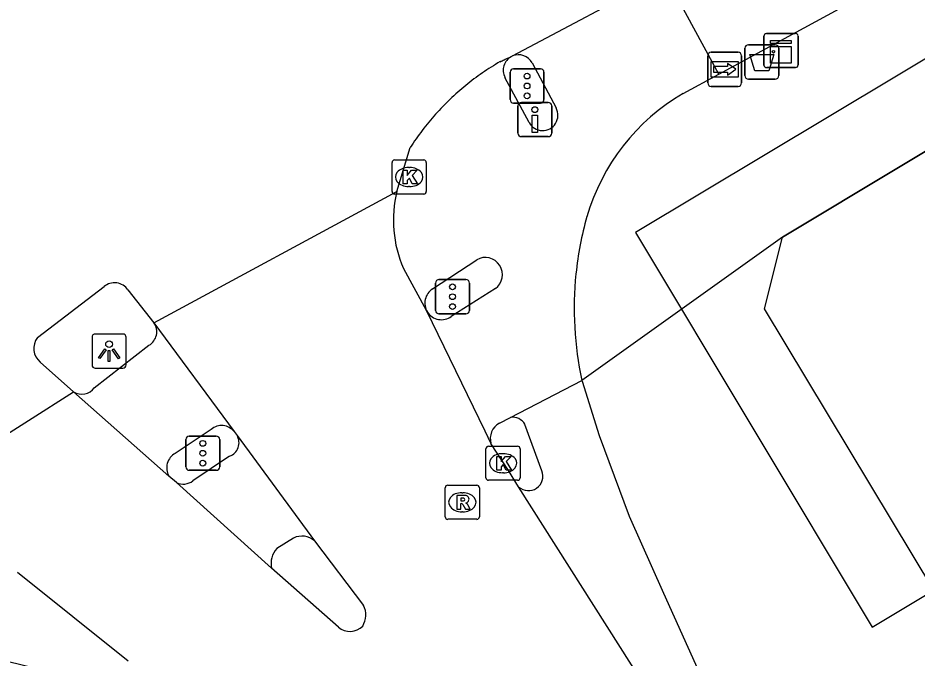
# Model space of a CAD drawing. Extents: x 159888 to 160757, y 384031 to 384746.
# Drawn here: x 160266.23 to 160292.59, y 384687.78 to 384706.53 of the extents above; entities that cross this region are included whole.
import ezdxf

# ---------------------------------------------------------------- set-up
doc = ezdxf.new("R2010")
doc.units = 0
for name, color, linetype in [('IMGEO_Afvalbak', 7, 'Continuous'), ('IMGEO_Drukknoppaal', 7, 'Continuous'), ('IMGEO_Fietspad_gesloten', 7, 'Continuous'), ('IMGEO_Fietspad_open', 7, 'Continuous'), ('IMGEO_Kast', 7, 'Continuous'), ('IMGEO_Kolk', 7, 'Continuous'), ('IMGEO_Lichtpunt', 7, 'Continuous'), ('IMGEO_Pand', 7, 'Continuous'), ('IMGEO_Pand_overbouw', 7, 'Continuous'), ('IMGEO_Rijbaan_lokaal_gesloten', 7, 'Continuous'), ('IMGEO_Rijbaan_lokaal_open', 7, 'Continuous'), ('IMGEO_Rijbaan_regionaal_gesloten', 7, 'Continuous'), ('IMGEO_Rioolput', 7, 'Continuous'), ('IMGEO_Verkeersregelinstallatiepaal', 7, 'Continuous'), ('IMGEO_Voetpad_open', 7, 'Continuous'), ('IMGEO_Wegwijzer', 7, 'Continuous')]:
    doc.layers.add(name, color=color, linetype=linetype)

msp = doc.modelspace()

# ---------------------------------------------------------------- linework, layer by layer
at = {"layer": 'IMGEO_Afvalbak'}
for p, q in [((160287.621, 384705.739), (160288.411, 384705.739)), ((160288.411, 384705.739), (160287.621, 384705.739)), ((160287.521, 384704.839), (160287.521, 384705.639)), ((160287.521, 384705.639), (160287.521, 384704.839)), ((160288.511, 384705.639), (160288.511, 384704.839)), ((160288.511, 384704.839), (160288.511, 384705.639)), ((160288.411, 384704.739), (160287.621, 384704.739)), ((160287.621, 384704.739), (160288.411, 384704.739))]:
    msp.add_line(p, q, dxfattribs=at)
msp.add_lwpolyline([(160287.664, 384705.453), (160288.368, 384705.453), (160288.219, 384704.983), (160287.813, 384704.983), (160287.664, 384705.453)], dxfattribs=at)
for centre, start, end in [((160287.621, 384705.639), 90, 180), ((160287.621, 384705.639), 90, 180), ((160288.411, 384705.639), 0, 90), ((160288.411, 384705.639), 360, 90), ((160287.621, 384704.839), 180, 270), ((160287.621, 384704.839), 180, 270), ((160288.411, 384704.839), 270, 0), ((160288.411, 384704.839), 270, 0)]:
    msp.add_arc(centre, 0.1, start, end, dxfattribs=at)
at = {"layer": 'IMGEO_Drukknoppaal'}
for p, q in [((160280.872, 384703.151), (160280.872, 384703.951)), ((160280.872, 384703.951), (160280.872, 384703.151)), ((160280.972, 384704.051), (160281.762, 384704.051)), ((160281.762, 384704.051), (160280.972, 384704.051)), ((160281.862, 384703.951), (160281.862, 384703.151)), ((160281.862, 384703.151), (160281.862, 384703.951)), ((160281.762, 384703.051), (160280.972, 384703.051)), ((160280.972, 384703.051), (160281.762, 384703.051))]:
    msp.add_line(p, q, dxfattribs=at)
msp.add_lwpolyline([(160281.442, 384703.676), (160281.442, 384703.176), (160281.292, 384703.176), (160281.292, 384703.676), (160281.442, 384703.676)], dxfattribs=at)
msp.add_circle((160281.367, 384703.841), 0.085, dxfattribs=at)
for centre, start, end in [((160280.972, 384703.951), 90, 180), ((160280.972, 384703.951), 90, 180), ((160281.762, 384703.951), 0, 90), ((160281.762, 384703.951), 360, 90), ((160280.972, 384703.151), 180, 270), ((160280.972, 384703.151), 180, 270), ((160281.762, 384703.151), 270, 0), ((160281.762, 384703.151), 270, 0)]:
    msp.add_arc(centre, 0.1, start, end, dxfattribs=at)
at = {"layer": 'IMGEO_Fietspad_gesloten'}
for points in [[(160286.756, 384704.882), (160285.599, 384707.015)], [(160281.287, 384705.211), (160281.991, 384703.89)], [(160281.197, 384703.466), (160280.493, 384704.787)], [(160285.715, 384704.318), (160286.756, 384704.882)], [(160278.374, 384698.59), (160279.665, 384699.443)], [(160280.211, 384698.598), (160278.92, 384697.782)], [(160280.33, 384694.656), (160280.656, 384694.825)]]:
    msp.add_lwpolyline(points, dxfattribs=at)
for centre, radius, start, end in [((160280.89, 384704.999), 0.45, 28.0882, 112.7695), ((160280.889, 384704.999), 0.449, 117.9766, 208.2283), ((160288.819, 384698.979), 6.175, 120.1761, 163.7649), ((160281.594, 384703.678), 0.45, 208.1024, 28.1024), ((160292.426, 384698.026), 9.905, 164.2995, 174.1508), ((160279.915, 384699.006), 0.504, 305.985, 119.7524), ((160292.431, 384698.015), 9.912, 174.0948, 192.275), ((160278.632, 384698.176), 0.487, 121.8981, 212.8296), ((160278.632, 384698.175), 0.487, 212.663, 306.2365), ((160280.58, 384694.203), 0.518, 118.9028, 196.144)]:
    msp.add_arc(centre, radius, start, end, dxfattribs=at)
at = {"layer": 'IMGEO_Fietspad_open'}
for points in [[(160286.756, 384704.882), (160290.283, 384706.796), (160297.321, 384710.322), (160305.048, 384713.91), (160306.836, 384714.587), (160310.519, 384715.769)], [(160268.463, 384695.695), (160270.065, 384696.94)], [(160271.891, 384694.474), (160270.836, 384693.772)]]:
    msp.add_lwpolyline(points, dxfattribs=at)
for centre, radius, start, end in [((160269.843, 384697.332), 0.451, 299.5413, 35.4568), ((160268.1, 384695.95), 0.444, 236.6967, 324.9413), ((160272.194, 384694.12), 0.466, 38.3113, 130.5898), ((160271.063, 384693.351), 0.478, 118.2955, 210.5673), ((160263.758, 384677.463), 10.433, 66.5927, 91.8798)]:
    msp.add_arc(centre, radius, start, end, dxfattribs=at)
at = {"layer": 'IMGEO_Kast'}
for p, q in [((160288.076, 384705.149), (160288.076, 384705.99)), ((160288.076, 384705.99), (160288.076, 384705.149)), ((160288.151, 384706.074), (160288.992, 384706.074)), ((160288.992, 384706.074), (160288.151, 384706.074)), ((160289.076, 384705.999), (160289.076, 384705.158)), ((160289.076, 384705.158), (160289.076, 384705.999)), ((160289.001, 384705.074), (160288.16, 384705.074)), ((160288.16, 384705.074), (160289.001, 384705.074))]:
    msp.add_line(p, q, dxfattribs=at)
for points in [[(160288.271, 384705.864), (160288.871, 384705.864), (160288.871, 384705.779), (160288.271, 384705.779), (160288.271, 384705.864)], [(160288.271, 384705.689), (160288.871, 384705.689), (160288.871, 384705.2), (160288.271, 384705.2), (160288.271, 384705.689)]]:
    msp.add_lwpolyline(points, dxfattribs=at)
msp.add_circle((160288.355, 384705.538), 0.0377, dxfattribs=at)
for centre, start, end in [((160288.154, 384705.996), 92.4484, 184.2845), ((160288.154, 384705.996), 92.4484, 184.2845), ((160288.998, 384705.996), 2.4484, 94.2845), ((160288.998, 384705.996), 2.4484, 94.2845), ((160288.154, 384705.152), 182.4484, 274.2845), ((160288.154, 384705.152), 182.4484, 274.2845), ((160288.998, 384705.152), 272.4484, 4.2845), ((160288.998, 384705.152), 272.4484, 4.2845)]:
    msp.add_arc(centre, 0.0779, start, end, dxfattribs=at)
at = {"layer": 'IMGEO_Kolk'}
for p, q in [((160277.185, 384701.441), (160277.185, 384702.293)), ((160277.26, 384702.367), (160278.112, 384702.367)), ((160278.186, 384702.293), (160278.186, 384701.441)), ((160277.673, 384702.147), (160277.698, 384702.147)), ((160277.696, 384701.587), (160277.671, 384701.587)), ((160278.112, 384701.367), (160277.26, 384701.367)), ((160279.936, 384693.057), (160279.936, 384693.909)), ((160280.011, 384693.983), (160280.863, 384693.983)), ((160280.937, 384693.909), (160280.937, 384693.057)), ((160280.424, 384693.763), (160280.449, 384693.763)), ((160280.447, 384693.203), (160280.422, 384693.203)), ((160280.863, 384692.983), (160280.011, 384692.983))]:
    msp.add_line(p, q, dxfattribs=at)
for points in [[(160277.185, 384701.441), (160277.185, 384702.293)], [(160277.26, 384702.367), (160278.112, 384702.367)], [(160278.186, 384702.293), (160278.186, 384701.441)], [(160277.506, 384702.067), (160277.629, 384702.067), (160277.629, 384701.916), (160277.759, 384702.067), (160277.923, 384702.067), (160277.777, 384701.916), (160277.93, 384701.667), (160277.778, 384701.667), (160277.693, 384701.831), (160277.629, 384701.764), (160277.629, 384701.667), (160277.506, 384701.667), (160277.506, 384702.067)], [(160278.112, 384701.367), (160277.26, 384701.367)], [(160279.936, 384693.057), (160279.936, 384693.909)], [(160280.011, 384693.983), (160280.863, 384693.983)], [(160280.937, 384693.909), (160280.937, 384693.057)], [(160280.257, 384693.683), (160280.38, 384693.683), (160280.38, 384693.532), (160280.51, 384693.683), (160280.674, 384693.683), (160280.528, 384693.532), (160280.681, 384693.283), (160280.529, 384693.283), (160280.444, 384693.447), (160280.38, 384693.38), (160280.38, 384693.283), (160280.257, 384693.283), (160280.257, 384693.683)], [(160280.863, 384692.983), (160280.011, 384692.983)]]:
    msp.add_lwpolyline(points, dxfattribs=at)
for centre, start, end in [((160277.262, 384702.291), 91.552, 178.448), ((160277.262, 384702.291), 91.552, 178.448), ((160278.11, 384702.291), 1.552, 88.448), ((160278.11, 384702.291), 1.552, 88.448), ((160277.262, 384701.443), 181.552, 268.448), ((160277.262, 384701.443), 181.552, 268.448), ((160278.11, 384701.443), 271.552, 358.448), ((160278.11, 384701.443), 271.552, 358.448), ((160280.013, 384693.907), 91.552, 178.448), ((160280.013, 384693.907), 91.552, 178.448), ((160280.861, 384693.907), 1.552, 88.448), ((160280.861, 384693.907), 1.552, 88.448), ((160280.013, 384693.059), 181.552, 268.448), ((160280.013, 384693.059), 181.552, 268.448), ((160280.861, 384693.059), 271.552, 358.448), ((160280.861, 384693.059), 271.552, 358.448)]:
    msp.add_arc(centre, 0.0765, start, end, dxfattribs=at)
for centre, major_axis, ratio, start_param, end_param in [((160277.672, 384701.867), (-0.387, 0.002), 0.722429, 4.712389, 7.853982), ((160277.697, 384701.867), (-0.39, 0.002), 0.717154, 1.570796, 4.712389), ((160280.423, 384693.483), (-0.387, 0.002), 0.722429, 4.712389, 7.853982), ((160280.448, 384693.483), (-0.39, 0.002), 0.717154, 1.570796, 4.712389)]:
    msp.add_ellipse(centre, major_axis=major_axis, ratio=ratio, start_param=start_param, end_param=end_param, dxfattribs=at)
at = {"layer": 'IMGEO_Lichtpunt'}
for p, q in [((160269.3, 384697.268), (160268.492, 384697.268)), ((160269.3, 384697.268), (160268.492, 384697.268)), ((160268.398, 384697.173), (160268.398, 384696.366)), ((160268.398, 384697.173), (160268.398, 384696.366)), ((160269.394, 384696.366), (160269.394, 384697.173)), ((160269.394, 384696.366), (160269.394, 384697.173)), ((160268.492, 384696.272), (160269.3, 384696.272)), ((160268.492, 384696.272), (160269.3, 384696.272))]:
    msp.add_line(p, q, dxfattribs=at)
for points in [[(160268.772, 384696.837), (160268.811, 384696.809), (160268.623, 384696.547), (160268.585, 384696.574), (160268.772, 384696.837)], [(160268.874, 384696.789), (160268.921, 384696.789), (160268.921, 384696.467), (160268.874, 384696.467), (160268.874, 384696.789)], [(160268.984, 384696.809), (160269.022, 384696.836), (160269.209, 384696.574), (160269.17, 384696.546), (160268.984, 384696.809)]]:
    msp.add_lwpolyline(points, dxfattribs=at)
msp.add_circle((160268.897, 384696.971), 0.0994, dxfattribs=at)
for centre, start, end in [((160268.492, 384697.173), 90, 180), ((160268.492, 384697.173), 90, 180), ((160269.3, 384697.173), 0, 90), ((160269.3, 384697.173), 0, 90), ((160268.492, 384696.366), 180, 270), ((160268.492, 384696.366), 180, 270), ((160269.3, 384696.366), 270, 0), ((160269.3, 384696.366), 270, 360)]:
    msp.add_arc(centre, 0.0946, start, end, dxfattribs=at)
at = {"layer": 'IMGEO_Pand'}
for points in [[(160311.878, 384713.826), (160306.488, 384710.58), (160306.026, 384710.302), (160305.908, 384710.497), (160288.618, 384700.103)], [(160293.052, 384689.764), (160288.096, 384698.008), (160288.618, 384700.103)]]:
    msp.add_lwpolyline(points, dxfattribs=at)
at = {"layer": 'IMGEO_Pand_overbouw'}
msp.add_lwpolyline([(160305.908, 384710.497), (160306.026, 384710.302), (160306.488, 384710.58), (160305.183, 384712.755), (160284.318, 384700.24), (160291.25, 384688.683), (160293.052, 384689.764), (160288.096, 384698.008), (160288.618, 384700.103)], close=True, dxfattribs=at)
at = {"layer": 'IMGEO_Rijbaan_lokaal_gesloten'}
for points in [[(160277.517, 384699.188), (160278.187, 384697.966), (160279.906, 384694.427), (160280.083, 384694.059)], [(160270.21, 384697.594), (160272.56, 384694.409)], [(160270.651, 384693.108), (160267.856, 384695.579)], [(160272.56, 384694.409), (160272.644, 384694.294)], [(160272.644, 384694.294), (160274.911, 384691.211)], [(160280.891, 384692.793), (160280.591, 384693.267), (160280.083, 384694.059)], [(160270.867, 384692.914), (160270.651, 384693.108)], [(160273.657, 384690.405), (160270.867, 384692.914)], [(160284.589, 384686.958), (160280.891, 384692.793)], [(160274.911, 384691.211), (160276.35, 384689.319)], [(160275.616, 384688.683), (160273.657, 384690.405)], [(160266.214, 384690.293), (160269.451, 384687.696)]]:
    msp.add_lwpolyline(points, dxfattribs=at)
for centre, radius, start, end in [((160280.879, 384700.602), 3.654, 166.6096, 184.7077), ((160280.785, 384700.598), 3.56, 184.7774, 203.3435), ((160275.786, 384689.039), 0.63, 328.7185, 26.3761), ((160275.955, 384689.073), 0.517, 229.0472, 315.6439)]:
    msp.add_arc(centre, radius, start, end, dxfattribs=at)
at = {"layer": 'IMGEO_Rijbaan_lokaal_open'}
for points in [[(160280.656, 384694.825), (160282.746, 384695.908)], [(160282.746, 384695.908), (160282.752, 384695.89), (160283.248, 384694.297), (160284.135, 384691.929), (160285.132, 384689.679), (160286.159, 384687.4), (160286.924, 384686.085), (160288.021, 384684.341), (160293.588, 384675.207)], [(160281.573, 384693.261), (160281.076, 384694.622)]]:
    msp.add_lwpolyline(points, dxfattribs=at)
for centre, radius, start, end in [((160280.717, 384694.416), 0.414, 29.8852, 98.5228), ((160281.18, 384693.103), 0.424, 227.0871, 21.83)]:
    msp.add_arc(centre, radius, start, end, dxfattribs=at)
at = {"layer": 'IMGEO_Rijbaan_regionaal_gesloten'}
for points in [[(160280.716, 384705.414), (160285.178, 384707.792)], [(160280.678, 384705.396), (160280.716, 384705.414)], [(160280.349, 384705.247), (160280.379, 384705.262), (160280.409, 384705.276), (160280.44, 384705.291), (160280.47, 384705.305), (160280.501, 384705.319), (160280.531, 384705.333), (160280.562, 384705.347), (160280.593, 384705.361), (160280.623, 384705.374), (160280.678, 384705.396)], [(160277.325, 384701.448), (160277.718, 384702.733)], [(160270.21, 384697.594), (160277.325, 384701.448)], [(160266.798, 384697.164), (160268.748, 384698.658)], [(160269.447, 384698.56), (160270.21, 384697.594)], [(160267.856, 384695.579), (160266.881, 384696.445)], [(160262.571, 384692.211), (160267.856, 384695.579)]]:
    msp.add_lwpolyline(points, dxfattribs=at)
for centre, radius, start, end in [((160284.116, 384698.77), 7.493, 120.181, 124.8619), ((160284.202, 384698.604), 7.679, 124.6796, 129.2474), ((160283.991, 384698.82), 7.377, 129.046, 133.8014), ((160284.263, 384698.525), 7.779, 133.74, 138.2469), ((160284.181, 384698.571), 7.687, 138.0947, 142.654), ((160284.174, 384698.571), 7.681, 142.6242, 147.1925), ((160269.054, 384698.298), 0.472, 33.6578, 130.3805), ((160267.208, 384696.847), 0.518, 142.2549, 230.915)]:
    msp.add_arc(centre, radius, start, end, dxfattribs=at)
at = {"layer": 'IMGEO_Rioolput'}
for p, q in [((160278.742, 384691.913), (160278.742, 384692.765)), ((160278.817, 384692.839), (160279.669, 384692.839)), ((160279.743, 384692.765), (160279.743, 384691.913)), ((160279.23, 384692.619), (160279.255, 384692.619)), ((160279.253, 384692.059), (160279.228, 384692.059)), ((160279.669, 384691.839), (160278.817, 384691.839))]:
    msp.add_line(p, q, dxfattribs=at)
for points in [[(160278.742, 384691.913), (160278.742, 384692.765)], [(160278.817, 384692.839), (160279.669, 384692.839)], [(160279.743, 384692.765), (160279.743, 384691.913)], [(160279.331, 384692.537), (160279.079, 384692.539), (160279.079, 384692.139)], [(160279.079, 384692.139), (160279.203, 384692.139), (160279.203, 384692.301), (160279.214, 384692.301)], [(160279.257, 384692.458), (160279.203, 384692.458), (160279.203, 384692.377)], [(160279.203, 384692.377), (160279.255, 384692.377)], [(160279.261, 384692.272), (160279.332, 384692.139), (160279.472, 384692.139), (160279.407, 384692.265)], [(160279.669, 384691.839), (160278.817, 384691.839)]]:
    msp.add_lwpolyline(points, dxfattribs=at)
for centre, radius, start, end in [((160278.819, 384692.763), 0.0765, 91.552, 178.448), ((160278.819, 384692.763), 0.0765, 91.552, 178.448), ((160279.667, 384692.763), 0.0765, 1.552, 88.448), ((160279.667, 384692.763), 0.0765, 1.552, 88.448), ((160279.33, 384692.427), 0.109, 350.3612, 89.416), ((160279.213, 384692.248), 0.0533, 26.0293, 88.6989), ((160279.239, 384692.566), 0.19, 274.7715, 282.9687), ((160279.263, 384692.362), 0.0964, 77.0061, 93.1865), ((160279.277, 384692.419), 0.0378, 276.6634, 79.6772), ((160279.328, 384692.427), 0.112, 277.5842, 350.9817), ((160279.312, 384692.212), 0.108, 29.5134, 73.7905), ((160278.819, 384691.915), 0.0765, 181.552, 268.448), ((160278.819, 384691.915), 0.0765, 181.552, 268.448), ((160279.667, 384691.915), 0.0765, 271.552, 358.448), ((160279.667, 384691.915), 0.0765, 271.552, 358.448)]:
    msp.add_arc(centre, radius, start, end, dxfattribs=at)
for centre, major_axis, ratio, start_param, end_param in [((160279.229, 384692.339), (-0.387, 0.002), 0.722429, 4.712389, 7.853982), ((160279.254, 384692.339), (-0.39, 0.002), 0.717154, 1.570796, 4.712389)]:
    msp.add_ellipse(centre, major_axis=major_axis, ratio=ratio, start_param=start_param, end_param=end_param, dxfattribs=at)
at = {"layer": 'IMGEO_Verkeersregelinstallatiepaal'}
for p, q in [((160280.645, 384704.135), (160280.645, 384704.935)), ((160280.645, 384704.935), (160280.645, 384704.135)), ((160280.745, 384705.035), (160281.535, 384705.035)), ((160281.535, 384705.035), (160280.745, 384705.035)), ((160281.635, 384704.935), (160281.635, 384704.135)), ((160281.635, 384704.135), (160281.635, 384704.935)), ((160281.535, 384704.035), (160280.745, 384704.035)), ((160280.745, 384704.035), (160281.535, 384704.035)), ((160278.56, 384698.861), (160279.35, 384698.861)), ((160279.35, 384698.861), (160278.56, 384698.861)), ((160278.46, 384697.961), (160278.46, 384698.761)), ((160278.46, 384698.761), (160278.46, 384697.961)), ((160279.45, 384698.761), (160279.45, 384697.961)), ((160279.45, 384697.961), (160279.45, 384698.761)), ((160279.35, 384697.861), (160278.56, 384697.861)), ((160278.56, 384697.861), (160279.35, 384697.861)), ((160271.146, 384693.375), (160271.146, 384694.175)), ((160271.146, 384694.175), (160271.146, 384693.375)), ((160271.246, 384694.275), (160272.036, 384694.275)), ((160272.036, 384694.275), (160271.246, 384694.275)), ((160272.136, 384694.175), (160272.136, 384693.375)), ((160272.136, 384693.375), (160272.136, 384694.175)), ((160272.036, 384693.275), (160271.246, 384693.275)), ((160271.246, 384693.275), (160272.036, 384693.275))]:
    msp.add_line(p, q, dxfattribs=at)
for centre in [(160281.14, 384704.825), (160281.14, 384704.535), (160281.14, 384704.245), (160278.955, 384698.651), (160278.955, 384698.361), (160278.955, 384698.071), (160271.641, 384694.065), (160271.641, 384693.775), (160271.641, 384693.485)]:
    msp.add_circle(centre, 0.085, dxfattribs=at)
for centre, start, end in [((160280.745, 384704.935), 90, 180), ((160280.745, 384704.935), 90, 180), ((160281.535, 384704.935), 0, 90), ((160281.535, 384704.935), 360, 90), ((160280.745, 384704.135), 180, 270), ((160280.745, 384704.135), 180, 270), ((160281.535, 384704.135), 270, 0), ((160281.535, 384704.135), 270, 0), ((160278.56, 384698.761), 90, 180), ((160278.56, 384698.761), 90, 180), ((160279.35, 384698.761), 0, 90), ((160279.35, 384698.761), 360, 90), ((160278.56, 384697.961), 180, 270), ((160278.56, 384697.961), 180, 270), ((160279.35, 384697.961), 270, 0), ((160279.35, 384697.961), 270, 0), ((160271.246, 384694.175), 90, 180), ((160271.246, 384694.175), 90, 180), ((160272.036, 384694.175), 0, 90), ((160272.036, 384694.175), 360, 90), ((160271.246, 384693.375), 180, 270), ((160271.246, 384693.375), 180, 270), ((160272.036, 384693.375), 270, 0), ((160272.036, 384693.375), 270, 0)]:
    msp.add_arc(centre, 0.1, start, end, dxfattribs=at)
at = {"layer": 'IMGEO_Voetpad_open'}
for points in [[(160288.618, 384700.103), (160282.746, 384695.908)], [(160272.426, 384693.689), (160271.352, 384692.967)], [(160274.302, 384691.29), (160273.811, 384690.984)]]:
    msp.add_lwpolyline(points, dxfattribs=at)
for centre, radius, start, end in [((160272.284, 384694.082), 0.418, 289.8586, 30.5101), ((160271.065, 384693.349), 0.478, 245.5552, 306.9176), ((160274.548, 384690.796), 0.552, 48.7916, 116.426), ((160274.27, 384690.552), 0.63, 136.7197, 193.4914)]:
    msp.add_arc(centre, radius, start, end, dxfattribs=at)
at = {"layer": 'IMGEO_Wegwijzer'}
for p, q in [((160286.433, 384704.623), (160286.433, 384705.423)), ((160286.433, 384705.423), (160286.433, 384704.623)), ((160286.533, 384705.523), (160287.323, 384705.523)), ((160287.323, 384705.523), (160286.533, 384705.523)), ((160287.423, 384705.423), (160287.423, 384704.623)), ((160287.423, 384704.623), (160287.423, 384705.423)), ((160287.323, 384704.523), (160286.533, 384704.523)), ((160286.533, 384704.523), (160287.323, 384704.523))]:
    msp.add_line(p, q, dxfattribs=at)
for points in [[(160286.534, 384705.255), (160287.322, 384705.255), (160287.322, 384704.791), (160286.534, 384704.791), (160286.534, 384705.255)], [(160286.599, 384705.107), (160286.599, 384705.023), (160286.599, 384704.939), (160287.01, 384704.939), (160287.01, 384704.856), (160287.257, 384705.023), (160287.01, 384705.19), (160287.01, 384705.107), (160286.599, 384705.107)]]:
    msp.add_lwpolyline(points, dxfattribs=at)
for centre, start, end in [((160286.533, 384705.423), 90, 180), ((160286.533, 384705.423), 90, 180), ((160287.323, 384705.423), 0, 90), ((160287.323, 384705.423), 360, 90), ((160286.533, 384704.623), 180, 270), ((160286.533, 384704.623), 180, 270), ((160287.323, 384704.623), 270, 0), ((160287.323, 384704.623), 270, 0)]:
    msp.add_arc(centre, 0.1, start, end, dxfattribs=at)

doc.saveas('drawing.dxf')
